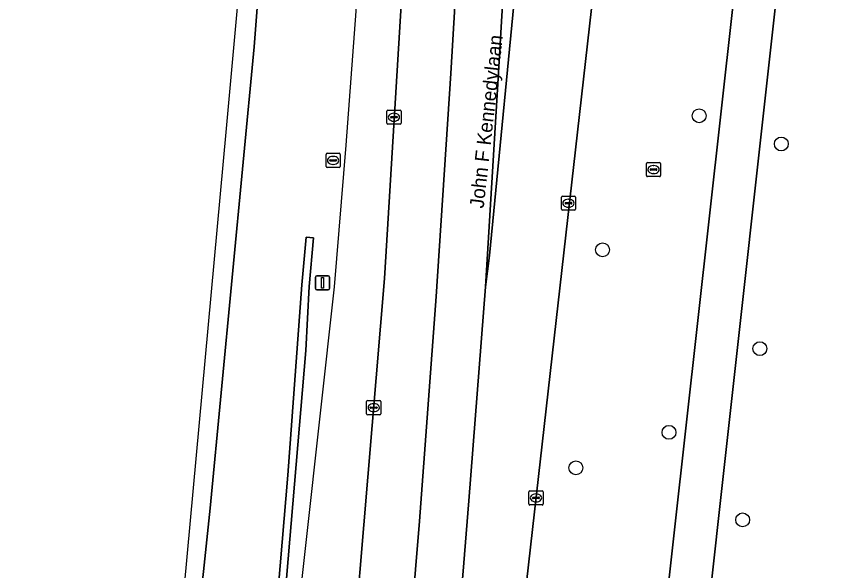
# Model space of a CAD drawing. Extents: x 162026 to 163502, y 387295 to 388169.
# Drawn here: x 162085.3 to 162142.8, y 388061.8 to 388100.9 of the extents above; entities that cross this region are included whole.
import ezdxf

# ---------------------------------------------------------------- set-up
doc = ezdxf.new("R2010")
doc.units = 0
for name, color, linetype in [('IMGEO_Berm_gesloten', 7, 'Continuous'), ('IMGEO_Berm_groen', 7, 'Continuous'), ('IMGEO_Boom', 7, 'Continuous'), ('IMGEO_Fietspad_gesloten', 7, 'Continuous'), ('IMGEO_Groenvoorziening', 7, 'Continuous'), ('IMGEO_Hek', 7, 'Continuous'), ('IMGEO_Kolk', 7, 'Continuous'), ('IMGEO_Lichtmast', 7, 'Continuous'), ('IMGEO_Openbare_ruimte_label', 7, 'Continuous'), ('IMGEO_Rijbaan_regionaal_gesloten', 7, 'Continuous'), ('IMGEO_Rioolput', 7, 'Continuous')]:
    doc.layers.add(name, color=color, linetype=linetype)

msp = doc.modelspace()

# ---------------------------------------------------------------- linework, layer by layer
at = {"layer": 'IMGEO_Berm_gesloten'}
msp.add_lwpolyline([(162123.533, 388131.232), (162122.422, 388131.408), (162121.54, 388131.548), (162120.792, 388123.935), (162119.805, 388105.682), (162119.234, 388096.109), (162118.373, 388081.797), (162118.657, 388084.007), (162120.734, 388105.576), (162121.575, 388113.738), (162122.61, 388123.817)], close=True, dxfattribs=at)
at = {"layer": 'IMGEO_Berm_groen'}
for points in [[(162105.986, 387854.562), (162111.817, 387855.506), (162113.437, 387855.753), (162112.662, 387863.447), (162112.42, 387869.087), (162112.294, 387873.71), (162112.881, 387895.541), (162113.946, 387905.236), (162124.476, 388000), (162125.11, 388005.69), (162136.597, 388108.731), (162142.635, 388164.961), (162133.655, 388165.852)], [(162133.655, 388165.852), (162130.423, 388141.544), (162128.88, 388128.181), (162114.362, 388000), (162111.105, 387970.557), (162111.227, 387954.891), (162111.178, 387947.636)], [(162145.439, 388160.548), (162145.131, 388158.602), (162128.834, 388011.725), (162128.818, 388011.491), (162128.823, 388011.257), (162128.849, 388011.024), (162128.895, 388010.794), (162128.962, 388010.569), (162129.049, 388010.351), (162129.155, 388010.142), (162129.279, 388009.943), (162129.42, 388009.756), (162129.578, 388009.582), (162129.75, 388009.423), (162129.936, 388009.28), (162130.134, 388009.155), (162130.343, 388009.047), (162130.56, 388008.959), (162130.784, 388008.89), (162131.013, 388008.842), (162131.166, 388008.821), (162138.907, 388008.012), (162156.097, 388162.257)], [(162105.018, 388137.039), (162102.065, 388098.695), (162098.969, 388066.214), (162095.156, 388030.116), (162091.784, 388000)], [(162103.786, 388000), (162107.741, 388040.671), (162111.257, 388082.374), (162113.246, 388115.179)]]:
    msp.add_lwpolyline(points, dxfattribs=at)
msp.add_lwpolyline([(162102.115, 388042.421), (162103.243, 388054.377), (162104.439, 388068.522), (162105.428, 388081.938), (162105.736, 388085.299), (162106.252, 388085.252), (162105.937, 388081.815), (162105.719, 388077.308), (162102.753, 388042.421), (162101.884, 388034.077), (162101.24, 388034.145)], close=True, dxfattribs=at)
at = {"layer": 'IMGEO_Boom'}
for centre in [(162133.43, 388093.85), (162139.218, 388091.862), (162126.624, 388084.408), (162137.712, 388077.442), (162131.304, 388071.542), (162124.744, 388069.047), (162136.493, 388065.374)]:
    msp.add_circle(centre, 0.489, dxfattribs=at)
at = {"layer": 'IMGEO_Fietspad_gesloten'}
msp.add_lwpolyline([(162142.635, 388164.961), (162136.597, 388108.731), (162125.11, 388005.69), (162128.705, 388005.301), (162129.279, 388009.943), (162129.155, 388010.142), (162129.049, 388010.351), (162128.962, 388010.569), (162128.895, 388010.794), (162128.849, 388011.024), (162128.823, 388011.257), (162128.818, 388011.491), (162128.834, 388011.725), (162145.131, 388158.602), (162145.348, 388160.554), (162145.79, 388164.648)], close=True, dxfattribs=at)
at = {"layer": 'IMGEO_Groenvoorziening'}
msp.add_lwpolyline([(162105.937, 388081.815), (162106.252, 388085.252), (162105.736, 388085.299), (162105.428, 388081.938), (162104.439, 388068.522), (162103.243, 388054.377), (162102.115, 388042.421), (162101.24, 388034.145), (162101.884, 388034.077), (162102.753, 388042.421), (162105.719, 388077.308)], close=True, dxfattribs=at)
at = {"layer": 'IMGEO_Hek'}
msp.add_lwpolyline([(162112.343, 388167.962), (162112.333, 388167.506), (162111.999, 388154.871), (162111.544, 388142.241), (162110.97, 388129.615), (162110.276, 388116.995), (162109.462, 388104.382), (162108.529, 388091.778), (162107.705, 388081.806), (162098.629, 388000), (162092.88, 387948.18), (162086.186, 387887.462)], dxfattribs=at)
at = {"layer": 'IMGEO_Kolk'}
for p, q in [((162111.419, 388093.323), (162111.419, 388094.175)), ((162111.494, 388094.249), (162112.346, 388094.249)), ((162111.907, 388094.029), (162111.932, 388094.029)), ((162112.42, 388094.175), (162112.42, 388093.323)), ((162111.678, 388093.743), (162111.678, 388093.755)), ((162112.116, 388093.706), (162111.718, 388093.706)), ((162111.721, 388093.792), (162112.119, 388093.792)), ((162111.93, 388093.469), (162111.905, 388093.469)), ((162112.162, 388093.755), (162112.162, 388093.743)), ((162112.346, 388093.249), (162111.494, 388093.249)), ((162123.718, 388087.262), (162123.718, 388088.114)), ((162123.793, 388088.188), (162124.645, 388088.188)), ((162124.719, 388088.114), (162124.719, 388087.262)), ((162123.977, 388087.682), (162123.977, 388087.694)), ((162124.415, 388087.645), (162124.017, 388087.645)), ((162124.02, 388087.731), (162124.418, 388087.731)), ((162124.206, 388087.968), (162124.231, 388087.968)), ((162124.461, 388087.694), (162124.461, 388087.682)), ((162124.645, 388087.188), (162123.793, 388087.188)), ((162124.229, 388087.408), (162124.204, 388087.408)), ((162110.069, 388073.784), (162110.921, 388073.784)), ((162109.994, 388072.858), (162109.994, 388073.71)), ((162110.253, 388073.278), (162110.253, 388073.29)), ((162110.691, 388073.241), (162110.293, 388073.241)), ((162110.296, 388073.327), (162110.694, 388073.327)), ((162110.482, 388073.564), (162110.507, 388073.564)), ((162110.737, 388073.29), (162110.737, 388073.278)), ((162110.995, 388073.71), (162110.995, 388072.858)), ((162110.921, 388072.784), (162110.069, 388072.784)), ((162110.505, 388073.004), (162110.48, 388073.004)), ((162121.504, 388067.426), (162122.356, 388067.426)), ((162121.429, 388066.5), (162121.429, 388067.352)), ((162121.688, 388066.92), (162121.688, 388066.932)), ((162122.126, 388066.883), (162121.728, 388066.883)), ((162121.731, 388066.969), (162122.129, 388066.969)), ((162121.917, 388067.206), (162121.942, 388067.206)), ((162122.172, 388066.932), (162122.172, 388066.92)), ((162122.43, 388067.352), (162122.43, 388066.5)), ((162122.356, 388066.426), (162121.504, 388066.426)), ((162121.94, 388066.646), (162121.915, 388066.646))]:
    msp.add_line(p, q, dxfattribs=at)
for points in [[(162111.419, 388093.323), (162111.419, 388094.175)], [(162111.494, 388094.249), (162112.346, 388094.249)], [(162112.42, 388094.175), (162112.42, 388093.323)], [(162112.346, 388093.249), (162111.494, 388093.249)], [(162123.718, 388087.262), (162123.718, 388088.114)], [(162123.793, 388088.188), (162124.645, 388088.188)], [(162124.719, 388088.114), (162124.719, 388087.262)], [(162124.645, 388087.188), (162123.793, 388087.188)], [(162110.069, 388073.784), (162110.921, 388073.784)], [(162109.994, 388072.858), (162109.994, 388073.71)], [(162110.995, 388073.71), (162110.995, 388072.858)], [(162110.921, 388072.784), (162110.069, 388072.784)], [(162121.504, 388067.426), (162122.356, 388067.426)], [(162121.429, 388066.5), (162121.429, 388067.352)], [(162122.43, 388067.352), (162122.43, 388066.5)], [(162122.356, 388066.426), (162121.504, 388066.426)]]:
    msp.add_lwpolyline(points, dxfattribs=at)
for centre, radius, start, end in [((162111.496, 388094.173), 0.0765, 91.55205, 178.44795), ((162111.496, 388094.173), 0.0765, 91.55205, 178.44795), ((162112.344, 388094.173), 0.0765, 1.55205, 88.44795), ((162112.344, 388094.173), 0.0765, 1.55205, 88.44795), ((162111.496, 388093.325), 0.0765, 181.55205, 268.44795), ((162111.496, 388093.325), 0.0765, 181.55205, 268.44795), ((162111.718, 388093.752), 0.0403, 85.87752, 175.75265), ((162111.715, 388093.742), 0.0366, 178.93798, 274.71019), ((162112.119, 388093.749), 0.043, 264.86636, 352.45326), ((162112.123, 388093.754), 0.0386, 1.73085, 96.63898), ((162112.344, 388093.325), 0.0765, 271.55205, 358.44795), ((162112.344, 388093.325), 0.0765, 271.55205, 358.44795), ((162123.795, 388088.112), 0.0765, 91.55205, 178.44795), ((162123.795, 388088.112), 0.0765, 91.55205, 178.44795), ((162124.643, 388088.112), 0.0765, 1.55205, 88.44795), ((162124.643, 388088.112), 0.0765, 1.55205, 88.44795), ((162124.017, 388087.691), 0.0403, 85.87752, 175.75265), ((162124.014, 388087.681), 0.0366, 178.93798, 274.71019), ((162124.418, 388087.688), 0.043, 264.86636, 352.45326), ((162124.422, 388087.693), 0.0386, 1.73085, 96.63898), ((162123.795, 388087.264), 0.0765, 181.55205, 268.44795), ((162123.795, 388087.264), 0.0765, 181.55205, 268.44795), ((162124.643, 388087.264), 0.0765, 271.55205, 358.44795), ((162124.643, 388087.264), 0.0765, 271.55205, 358.44795), ((162110.071, 388073.708), 0.0765, 91.55205, 178.44795), ((162110.071, 388073.708), 0.0765, 91.55205, 178.44795), ((162110.919, 388073.708), 0.0765, 1.55205, 88.44795), ((162110.919, 388073.708), 0.0765, 1.55205, 88.44795), ((162110.293, 388073.287), 0.0403, 85.87752, 175.75265), ((162110.29, 388073.277), 0.0366, 178.93798, 274.71019), ((162110.694, 388073.284), 0.043, 264.86636, 352.45326), ((162110.698, 388073.289), 0.0386, 1.73085, 96.63898), ((162110.071, 388072.86), 0.0765, 181.55205, 268.44795), ((162110.071, 388072.86), 0.0765, 181.55205, 268.44795), ((162110.919, 388072.86), 0.0765, 271.55205, 358.44795), ((162110.919, 388072.86), 0.0765, 271.55205, 358.44795), ((162121.506, 388067.35), 0.0765, 91.55205, 178.44795), ((162121.506, 388067.35), 0.0765, 91.55205, 178.44795), ((162122.354, 388067.35), 0.0765, 1.55205, 88.44795), ((162122.354, 388067.35), 0.0765, 1.55205, 88.44795), ((162121.728, 388066.929), 0.0403, 85.87752, 175.75265), ((162121.725, 388066.919), 0.0366, 178.93798, 274.71019), ((162122.129, 388066.926), 0.043, 264.86636, 352.45326), ((162122.133, 388066.931), 0.0386, 1.73085, 96.63898), ((162121.506, 388066.502), 0.0765, 181.55205, 268.44795), ((162121.506, 388066.502), 0.0765, 181.55205, 268.44795), ((162122.354, 388066.502), 0.0765, 271.55205, 358.44795), ((162122.354, 388066.502), 0.0765, 271.55205, 358.44795)]:
    msp.add_arc(centre, radius, start, end, dxfattribs=at)
for centre, major_axis, ratio, start_param, end_param in [((162111.906, 388093.749), (-0.387, 0.002), 0.722429, 4.712389, 7.853982), ((162111.931, 388093.749), (-0.39, 0.002), 0.717154, 1.570796, 4.712389), ((162124.205, 388087.688), (-0.387, 0.002), 0.722429, 4.712389, 7.853982), ((162124.23, 388087.688), (-0.39, 0.002), 0.717154, 1.570796, 4.712389), ((162110.481, 388073.284), (-0.387, 0.002), 0.722429, 4.712389, 7.853982), ((162110.506, 388073.284), (-0.39, 0.002), 0.717154, 1.570796, 4.712389), ((162121.916, 388066.926), (-0.387, 0.002), 0.722429, 4.712389, 7.853982), ((162121.941, 388066.926), (-0.39, 0.002), 0.717154, 1.570796, 4.712389)]:
    msp.add_ellipse(centre, major_axis=major_axis, ratio=ratio, start_param=start_param, end_param=end_param, dxfattribs=at)
at = {"layer": 'IMGEO_Lichtmast'}
for p, q in [((162106.395, 388081.681), (162106.395, 388082.481)), ((162106.395, 388082.481), (162106.395, 388081.681)), ((162106.495, 388082.581), (162107.285, 388082.581)), ((162107.285, 388082.581), (162106.495, 388082.581)), ((162107.385, 388082.481), (162107.385, 388081.681)), ((162107.385, 388081.681), (162107.385, 388082.481)), ((162107.285, 388081.581), (162106.495, 388081.581)), ((162106.495, 388081.581), (162107.285, 388081.581))]:
    msp.add_line(p, q, dxfattribs=at)
msp.add_lwpolyline([(162106.815, 388082.456), (162106.965, 388082.456), (162106.965, 388081.706), (162106.815, 388081.706), (162106.815, 388082.456)], dxfattribs=at)
for centre, start, end in [((162106.495, 388082.481), 90, 180), ((162106.495, 388082.481), 90, 180), ((162107.285, 388082.481), 0, 90), ((162107.285, 388082.481), 360, 90), ((162106.495, 388081.681), 180, 270), ((162106.495, 388081.681), 180, 270), ((162107.285, 388081.681), 270, 0), ((162107.285, 388081.681), 270, 0)]:
    msp.add_arc(centre, 0.1, start, end, dxfattribs=at)
at = {"layer": 'IMGEO_Rijbaan_regionaal_gesloten'}
msp.add_lwpolyline([(162054.699, 387684.33), (162056.727, 387684.126), (162057.767, 387693.483), (162064.05, 387750), (162079.391, 387888.288), (162091.784, 388000), (162095.156, 388030.116), (162098.969, 388066.214), (162102.065, 388098.695), (162105.018, 388137.039), (162105.974, 388153.499), (162106.66, 388168.525), (162106.66, 388168.525), (162105.077, 388168.682), (162101.677, 388110.308), (162100.09, 388092.96), (162096.275, 388051.257), (162084.832, 387951.009), (162070.459, 387821.343)], close=True, dxfattribs=at)
for points in [[(162109.282, 388016.74), (162112.335, 388048.541), (162113.723, 388065.297), (162114.902, 388081.118), (162115.926, 388096.828), (162116.859, 388112.665), (162117.683, 388128.448), (162118.414, 388149.01), (162118.784, 388163.821), (162118.847, 388167.319), (162115.185, 388167.681), (162115.185, 388167.681), (162115.08, 388160.108), (162114.774, 388146.796), (162113.246, 388115.179), (162111.257, 388082.374), (162107.741, 388040.671), (162103.786, 388000)], [(162112.333, 388013.732), (162113.732, 388027.667), (162114.877, 388039.56), (162115.939, 388051.54), (162116.776, 388061.475), (162117.189, 388066.723), (162118.373, 388081.797), (162119.234, 388096.109), (162119.805, 388105.682), (162120.792, 388123.935), (162121.54, 388131.548), (162121.975, 388143.263), (162122.56, 388166.951), (162118.847, 388167.319), (162118.784, 388163.821), (162118.414, 388149.01), (162117.683, 388128.448), (162116.859, 388112.665), (162115.926, 388096.828), (162114.902, 388081.118), (162113.723, 388065.297), (162112.335, 388048.541), (162109.282, 388016.74)], [(162111.178, 387947.636), (162111.227, 387954.891), (162111.105, 387970.557), (162114.362, 388000), (162128.88, 388128.181), (162128.383, 388128.238), (162129.927, 388141.604), (162133.157, 388165.901), (162133.157, 388165.901), (162129.67, 388166.247), (162128.042, 388166.408)], [(162128.042, 388166.408), (162128.042, 388166.408), (162125.639, 388148.446), (162123.533, 388131.232), (162122.61, 388123.817), (162121.575, 388113.738), (162120.734, 388105.576), (162118.657, 388084.007), (162118.373, 388081.797), (162117.189, 388066.723), (162116.776, 388061.475), (162115.939, 388051.54), (162114.877, 388039.56), (162113.732, 388027.667), (162112.333, 388013.732)]]:
    msp.add_lwpolyline(points, dxfattribs=at)
at = {"layer": 'IMGEO_Rioolput'}
for p, q in [((162107.131, 388090.278), (162107.131, 388091.13)), ((162107.206, 388091.204), (162108.058, 388091.204)), ((162108.132, 388091.13), (162108.132, 388090.278)), ((162107.39, 388090.698), (162107.39, 388090.71)), ((162107.828, 388090.661), (162107.43, 388090.661)), ((162107.433, 388090.747), (162107.831, 388090.747)), ((162107.642, 388090.424), (162107.617, 388090.424)), ((162107.619, 388090.984), (162107.644, 388090.984)), ((162107.874, 388090.71), (162107.874, 388090.698)), ((162129.711, 388089.633), (162129.711, 388090.485)), ((162129.786, 388090.559), (162130.638, 388090.559)), ((162130.712, 388090.485), (162130.712, 388089.633)), ((162108.058, 388090.204), (162107.206, 388090.204)), ((162129.97, 388090.053), (162129.97, 388090.065)), ((162130.408, 388090.016), (162130.01, 388090.016)), ((162130.013, 388090.102), (162130.411, 388090.102)), ((162130.199, 388090.339), (162130.224, 388090.339)), ((162130.454, 388090.065), (162130.454, 388090.053)), ((162130.638, 388089.559), (162129.786, 388089.559)), ((162130.222, 388089.779), (162130.197, 388089.779))]:
    msp.add_line(p, q, dxfattribs=at)
for points in [[(162107.131, 388090.278), (162107.131, 388091.13)], [(162107.206, 388091.204), (162108.058, 388091.204)], [(162108.132, 388091.13), (162108.132, 388090.278)], [(162129.711, 388089.633), (162129.711, 388090.485)], [(162129.786, 388090.559), (162130.638, 388090.559)], [(162130.712, 388090.485), (162130.712, 388089.633)], [(162108.058, 388090.204), (162107.206, 388090.204)], [(162130.638, 388089.559), (162129.786, 388089.559)]]:
    msp.add_lwpolyline(points, dxfattribs=at)
for centre, radius, start, end in [((162107.208, 388091.128), 0.0765, 91.55205, 178.44795), ((162107.208, 388091.128), 0.0765, 91.55205, 178.44795), ((162108.056, 388091.128), 0.0765, 1.55205, 88.44795), ((162108.056, 388091.128), 0.0765, 1.55205, 88.44795), ((162107.43, 388090.707), 0.0403, 85.87752, 175.75265), ((162107.427, 388090.697), 0.0366, 178.93798, 274.71019), ((162107.831, 388090.704), 0.043, 264.86636, 352.45326), ((162107.835, 388090.709), 0.0386, 1.73085, 96.63898), ((162129.788, 388090.483), 0.0765, 91.55205, 178.44795), ((162129.788, 388090.483), 0.0765, 91.55205, 178.44795), ((162130.636, 388090.483), 0.0765, 1.55205, 88.44795), ((162130.636, 388090.483), 0.0765, 1.55205, 88.44795), ((162107.208, 388090.28), 0.0765, 181.55205, 268.44795), ((162107.208, 388090.28), 0.0765, 181.55205, 268.44795), ((162108.056, 388090.28), 0.0765, 271.55205, 358.44795), ((162108.056, 388090.28), 0.0765, 271.55205, 358.44795), ((162130.01, 388090.062), 0.0403, 85.87752, 175.75265), ((162130.007, 388090.052), 0.0366, 178.93798, 274.71019), ((162130.411, 388090.059), 0.043, 264.86636, 352.45326), ((162130.415, 388090.064), 0.0386, 1.73085, 96.63898), ((162129.788, 388089.635), 0.0765, 181.55205, 268.44795), ((162129.788, 388089.635), 0.0765, 181.55205, 268.44795), ((162130.636, 388089.635), 0.0765, 271.55205, 358.44795), ((162130.636, 388089.635), 0.0765, 271.55205, 358.44795)]:
    msp.add_arc(centre, radius, start, end, dxfattribs=at)
for centre, major_axis, ratio, start_param, end_param in [((162107.618, 388090.704), (-0.387, 0.002), 0.722429, 4.712389, 7.853982), ((162107.643, 388090.704), (-0.39, 0.002), 0.717154, 1.570796, 4.712389), ((162130.198, 388090.059), (-0.387, 0.002), 0.722429, 4.712389, 7.853982), ((162130.223, 388090.059), (-0.39, 0.002), 0.717154, 1.570796, 4.712389)]:
    msp.add_ellipse(centre, major_axis=major_axis, ratio=ratio, start_param=start_param, end_param=end_param, dxfattribs=at)

# ---------------------------------------------------------------- texts
at = {"layer": 'IMGEO_Openbare_ruimte_label'}
msp.add_text('John F Kennedylaan', height=1, rotation=83.62818, dxfattribs=at).set_placement((162118.238, 388087.296))

doc.saveas('drawing.dxf')
